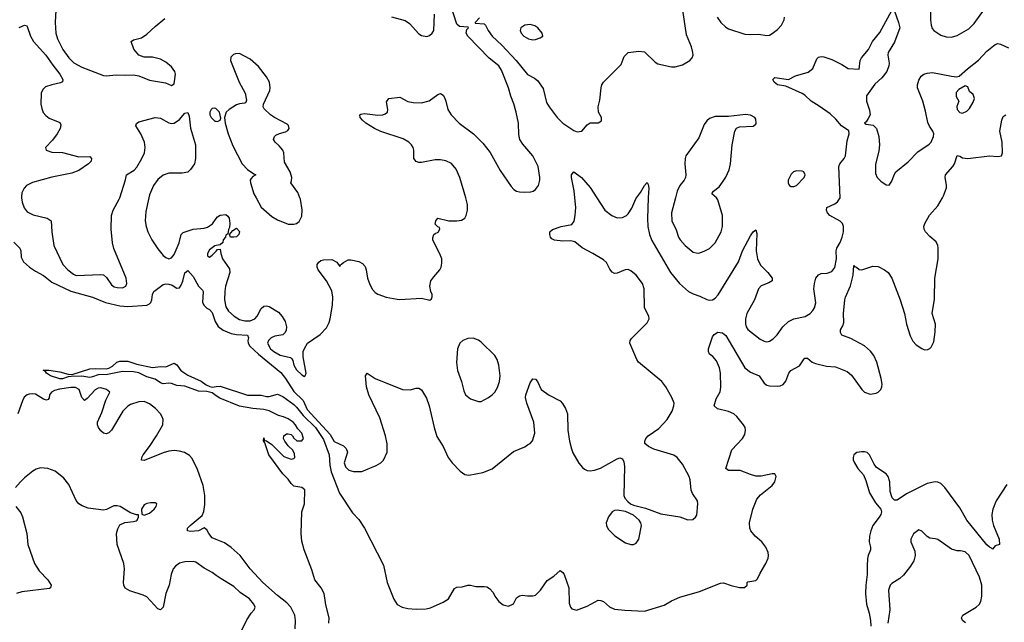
# Model space of a CAD drawing. Header units: inches. Extents: x 1449094 to 1618372, y 389908 to 534307.
# Tile 363 of 494: x 1548554 to 1555798, y 506878 to 511310. Entities that reach past the tile are written whole.
import ezdxf

# ---------------------------------------------------------------- set-up
doc = ezdxf.new("R2010")
doc.units = ezdxf.units.IN
doc.header["$MEASUREMENT"] = 0
for name, color, linetype in [('B5540', 7, 'Continuous'), ('B5541', 7, 'Continuous'), ('B5550', 7, 'Continuous'), ('B5551', 7, 'Continuous')]:
    doc.layers.add(name, color=color, linetype=linetype)

msp = doc.modelspace()

# ---------------------------------------------------------------- linework, layer by layer
at = {"layer": 'B5540', "color": 5}
for points, elevation in [([(1548568, 510000), (1548571.5, 509968.5), (1548586.2, 509926.2), (1548610, 509896.5), (1548654.1, 509874.1), (1548756.3, 509850), (1548786, 509830), (1548791.3, 509750), (1548806, 509650), (1548871.2, 509510), (1548909.1, 509470), (1548950, 509438.2), (1548970, 509428.4), (1549150, 509435), (1549170, 509432.3), (1549193.5, 509413.5), (1549230, 509359.5), (1549250, 509346.2), (1549270, 509339.7), (1549310, 509337.3), (1549334.7, 509350), (1549342, 509370), (1549337.4, 509410), (1549247.5, 509627.5), (1549236.5, 509670), (1549226.5, 509770), (1549229.9, 509869.9), (1549241, 509910), (1549286.6, 509990), (1549289.9, 510000)], 560), ([(1549504.7, 510000), (1549481.4, 509898.6), (1549477, 509830), (1549483.5, 509790), (1549497.5, 509750), (1549526.6, 509690), (1549570, 509624.2), (1549610, 509576.9), (1549630, 509561.1), (1549650, 509552.4), (1549670, 509557.4), (1549690, 509583.7), (1549728.2, 509670), (1549742, 509730), (1549755.6, 509744.4), (1549830, 509770.2), (1549910, 509777.2), (1549935.4, 509784.6), (1549971.7, 509808.3), (1550000, 509847)], 560), ([(1548510, 509674.9), (1548554.9, 509630), (1548561.1, 509610), (1548564, 509564), (1548580.7, 509530), (1548625.5, 509490), (1548670, 509460.2), (1548729.4, 509429.4), (1548790, 509378.6), (1548930, 509314.1), (1549090, 509268.4), (1549185.3, 509230), (1549290, 509204.6), (1549350, 509200.6), (1549488.8, 509211.2), (1549510, 509220.6), (1549519, 509230), (1549526.5, 509250), (1549529.9, 509290), (1549540.5, 509310), (1549610, 509361.8), (1549630, 509368.4), (1549650, 509365), (1549676.4, 509356.4), (1549710, 509335.8), (1549730, 509338.9), (1549742.8, 509357.2), (1549754.1, 509385.9), (1549770, 509447.7), (1549790, 509464.9), (1549830, 509421.5), (1549870, 509350.3), (1549899.9, 509319.9), (1549904.2, 509310), (1549899, 509230), (1549910, 509207.2), (1549930, 509188.9), (1549950, 509179.5), (1549970, 509157.6), (1549992.5, 509090), (1550000, 509077.8)], 540), ([(1550000, 509648.7), (1549990, 509647), (1549950, 509616.9), (1549934.9, 509590), (1549934.4, 509574.4), (1549950, 509563.8), (1549970, 509578), (1550000, 509608.6)], 560), ([(1550000, 508544.1), (1549970, 508566.1), (1549930, 508575.1), (1549870, 508576.9), (1549770, 508614.2), (1549710, 508619.8), (1549670, 508635.1), (1549650, 508636.9), (1549610, 508631.3), (1549590, 508638), (1549550, 508665.1), (1549490, 508682.6), (1549430, 508712.4), (1549390, 508719.1), (1549310, 508721.5), (1549199.6, 508700.3), (1549130, 508698.8), (1549090, 508682), (1549070, 508679), (1549010, 508689.2), (1548933.5, 508686.5), (1548910, 508683.8), (1548870, 508668.4), (1548850, 508668.1), (1548779.3, 508690), (1548752.3, 508710), (1548743.6, 508723.6), (1548727.2, 508732.8), (1548767.7, 508732.3), (1548850, 508719.5), (1548910, 508702.4), (1548939.1, 508700.9), (1549070, 508741.3), (1549110, 508745.5), (1549190, 508743.2), (1549210, 508747.2), (1549237.5, 508762.5), (1549269.7, 508790.3), (1549290, 508799.5), (1549350, 508797.4), (1549416, 508776), (1549530, 508751.5), (1549590, 508760.4), (1549630, 508757.3), (1549690, 508784.7), (1549710, 508771.3), (1549738.8, 508730), (1549790, 508694.9), (1549890, 508652.4), (1549925.2, 508625.2), (1549952.4, 508612.4), (1549970, 508608.1), (1550000, 508611.1)], 520), ([(1550000, 507486.9), (1549970, 507499.2), (1549945.6, 507530), (1549930, 507558.7), (1549910, 507572.3), (1549870.1, 507549.9), (1549810, 507545.1), (1549789.3, 507550), (1549789.6, 507570), (1549807, 507590), (1549896.1, 507663.9), (1549907.7, 507692.3), (1549915.4, 507744.6), (1549915.2, 507810), (1549902.9, 507882.9), (1549862.7, 508002.7), (1549823.1, 508083.1), (1549803.9, 508103.9), (1549766.3, 508126.3), (1549730, 508137.2), (1549690, 508140.9), (1549650, 508137.2), (1549610, 508125.3), (1549470, 508067.1), (1549449.4, 508070), (1549451.8, 508090), (1549461.1, 508110), (1549508.9, 508171.1), (1549561.3, 508250), (1549606, 508330), (1549609.3, 508369.3), (1549601.2, 508390), (1549589.2, 508410), (1549552.7, 508450), (1549510, 508485.1), (1549470, 508501.3), (1549430, 508500.4), (1549370, 508478.8), (1549350, 508466.8), (1549312.2, 508430), (1549230, 508292), (1549210, 508271.8), (1549190, 508262.9), (1549170, 508269.6), (1549150, 508287), (1549133.3, 508310), (1549125.6, 508330), (1549126.3, 508350), (1549158.6, 508421.4), (1549188.7, 508511.3), (1549216, 508570), (1549193.2, 508590), (1549150, 508603.1), (1549130, 508599.4), (1549110, 508587.8), (1549050, 508524.4), (1549030, 508509.6), (1549010.8, 508530.8), (1548990.7, 508590), (1548964.5, 508604.5), (1548930, 508604.2), (1548847.4, 508592.6), (1548810, 508582.5), (1548786.9, 508570), (1548773.1, 508550), (1548770, 508529.2), (1548763.1, 508516.9), (1548750, 508511.1), (1548730, 508518.2), (1548670, 508555), (1548650, 508558.7), (1548624.2, 508555.8), (1548607.8, 508550), (1548587, 508533), (1548573.5, 508506.5), (1548539.3, 508410)], 540), ([(1550000, 507221.8), (1549970, 507243), (1549910, 507274.7), (1549850, 507320.5), (1549830, 507325.1), (1549770, 507323.1), (1549730, 507312.3), (1549699.5, 507290), (1549684.2, 507270), (1549667.4, 507230), (1549653.4, 507150), (1549628.8, 507090), (1549610.3, 506989.7), (1549590.5, 506969.5), (1549570, 506977), (1549490, 507064.2), (1549462, 507078), (1549364, 507110), (1549330, 507129.5), (1549319.6, 507150), (1549316.9, 507170), (1549325.1, 507270), (1549320.5, 507310), (1549271.1, 507450), (1549265.7, 507530), (1549275.2, 507564.8), (1549290, 507594), (1549327.8, 507612.2), (1549390, 507618), (1549410, 507624.9), (1549419, 507630), (1549428.7, 507650), (1549427.3, 507667.3), (1549412.7, 507667.3), (1549370, 507682), (1549292.3, 507730), (1549270, 507734.8), (1549246, 507734), (1549193.1, 507706.9), (1549170, 507703), (1549056.6, 507716.6), (1549013.6, 507733.6), (1548989.4, 507750), (1548970, 507772.7), (1548915.6, 507890), (1548877.4, 507937.4), (1548815.1, 507990), (1548762, 508010), (1548706.8, 508013.2), (1548675.6, 508004.4), (1548650, 507989.7), (1548590, 507941.3), (1548558.7, 507910), (1548523.7, 507870)], 560), ([(1548524.4, 507730), (1548562, 507682), (1548574.1, 507654.1), (1548606.7, 507530), (1548612.7, 507450), (1548663.8, 507310), (1548697.3, 507257.3), (1548761.3, 507190), (1548784.9, 507150), (1548781, 507130), (1548773.8, 507126.2), (1548570, 507101.4), (1548531.2, 507088.8)], 560)]:
    msp.add_lwpolyline(points, dxfattribs=dict(at, elevation=elevation))
at = {"layer": 'B5540', "color": 5, "elevation": 560}
msp.add_lwpolyline([(1549550, 507757.2), (1549516, 507756), (1549490, 507752), (1549470, 507741.2), (1549451, 507710), (1549452, 507672), (1549470, 507666), (1549510, 507681), (1549544, 507710), (1549559, 507730), (1549562, 507750)], close=True, dxfattribs=at)
at = {"layer": 'B5541', "color": 5}
for points, elevation in [([(1548824.2, 511470), (1548814.6, 511290), (1548818.9, 511210), (1548831.1, 511170), (1548870.9, 511090), (1548915.3, 511030), (1548953, 510993), (1549010, 510960.7), (1549170, 510899.7), (1549190, 510896.9), (1549264.8, 510904.8), (1549330, 510901.5), (1549390, 510905.7), (1549430, 510897), (1549510, 510866), (1549625.7, 510845.7), (1549670, 510826.4), (1549690, 510838), (1549700.4, 510910), (1549694.8, 510930), (1549670, 510963.1), (1549630, 510997.4), (1549590, 511019.8), (1549530, 511035.4), (1549470, 511035.1), (1549430, 511049.3), (1549393.1, 511093.1), (1549375.1, 511150), (1549390, 511163), (1549450, 511177.1), (1549490, 511203.8), (1549550, 511260.7), (1549622, 511318)], 580), ([(1548550, 511252.2), (1548590, 511270.5), (1548605.2, 511265.2), (1548610, 511261), (1548633.1, 511190), (1548655.6, 511150), (1548745.6, 511050), (1548796.6, 510976.6), (1548850.3, 510910), (1548870.4, 510870), (1548867.7, 510852.3), (1548854.9, 510845.1), (1548790, 510832), (1548744.4, 510815.6), (1548723.4, 510796.6), (1548712.4, 510770), (1548710.2, 510690), (1548715.8, 510655.8), (1548726.8, 510626.8), (1548745, 510605), (1548770, 510586), (1548850, 510554.9), (1548857.4, 510537.4), (1548851.4, 510510), (1548830, 510469.6), (1548796.2, 510423.8), (1548743, 510370), (1548748, 510350), (1548790, 510335.8), (1548870, 510333.4), (1548990, 510301.7), (1549070, 510302.8), (1549082.8, 510290), (1549079.1, 510270), (1549059.1, 510250), (1548990, 510200.4), (1548938.2, 510181.8), (1548790, 510151.4), (1548648.5, 510111.5), (1548604.9, 510090), (1548585.8, 510070), (1548570, 510036), (1548567, 510010), (1548568, 510000)], 560), ([(1550000, 510654.2), (1549997.1, 510657.1), (1549990, 510660.7), (1549970, 510657.6), (1549961.6, 510650), (1549954, 510630), (1549954, 510610), (1549962, 510590), (1549990, 510564.9), (1550000, 510563.5)], 580), ([(1549289.9, 510000), (1549332.7, 510132.7), (1549340.7, 510170), (1549395.4, 510204.6), (1549415.3, 510224.7), (1549453.7, 510290), (1549471.1, 510330), (1549476.9, 510370), (1549471.2, 510410), (1549444.2, 510470), (1549409.4, 510530), (1549412.7, 510547.3), (1549430, 510559.1), (1549550, 510590.4), (1549590, 510586), (1549650.4, 510550.4), (1549670, 510545.5), (1549690, 510548.4), (1549730, 510576.4), (1549770, 510623), (1549790, 510627.7), (1549801.2, 510601.2), (1549811.3, 510511.3), (1549847.4, 510390), (1549846.3, 510290), (1549838.9, 510250), (1549810, 510209), (1549790, 510189.2), (1549750, 510180.7), (1549650, 510180.3), (1549610, 510166.3), (1549570, 510134), (1549537.1, 510090), (1549510, 510022.9), (1549504.7, 510000)], 560)]:
    msp.add_lwpolyline(points, dxfattribs=dict(at, elevation=elevation))
at = {"layer": 'B5550', "color": 5}
for points, elevation in [([(1550000, 508611.1), (1550030, 508614), (1550230, 508548.9), (1550330, 508549), (1550370, 508539.7), (1550390, 508539.7), (1550450, 508556.3), (1550490, 508538.9), (1550570, 508479.2), (1550590, 508459.4), (1550638.9, 508398.9), (1550730, 508310.1), (1550790, 508222.2), (1550830, 508110.4), (1550834.6, 508034.6), (1550844.5, 507984.5), (1550906.6, 507826.6), (1551003.2, 507683.2), (1551050, 507634.6), (1551090, 507570.3), (1551230, 507296.9), (1551256.8, 507170), (1551306.8, 507046.8), (1551330, 507008.4), (1551368, 506988), (1551410, 506978.3), (1551470, 506973.8), (1551543.7, 506976.3), (1551576.4, 506983.6), (1551670, 507024.9), (1551709, 507050), (1551752.9, 507127.1), (1551770, 507136), (1551810, 507138.8), (1551850, 507150.6), (1551870, 507150.5), (1551910, 507140.7), (1551970, 507140.7), (1551990, 507137.3), (1552010, 507127.3), (1552038, 507098), (1552050.4, 507070), (1552078.4, 507030), (1552110, 507007.2), (1552150, 506996.3), (1552186.6, 507013.4), (1552210, 507058), (1552230, 507071.3), (1552250, 507078), (1552290, 507071.3), (1552330, 507071.3), (1552350, 507078), (1552385.6, 507114.4), (1552434, 507186), (1552483.1, 507216.9), (1552530, 507258), (1552550, 507244.7), (1552558.8, 507230), (1552593.4, 507130), (1552597.3, 507017.3), (1552606, 506990), (1552616.9, 506976.9), (1552650, 506966), (1552730, 506996), (1552810, 507039.3), (1552830, 507038.7), (1552850, 507031.7), (1552892.5, 506992.5), (1552930, 506975.3), (1553006, 506966), (1553150, 506958.8), (1553296.3, 507003.7), (1553350, 507035.8), (1553410, 507061.7), (1553556.5, 507103.5), (1553710, 507165.5), (1553732.5, 507167.5), (1553787.9, 507147.9), (1553850, 507132.9), (1553887.5, 507132.5), (1553906.6, 507150), (1553906, 507170), (1553910, 507176), (1553970, 507184.9), (1553981.8, 507198.2), (1554000.6, 507239.4), (1554043.8, 507310), (1554060.4, 507350), (1554063.1, 507370), (1554059.7, 507390), (1554044, 507430), (1554015.1, 507470), (1553965.1, 507510), (1553932.8, 507550), (1553925.4, 507570), (1553924.4, 507610), (1553947.9, 507710), (1553977.3, 507782.7), (1554004.2, 507815.8), (1554090, 507883.8), (1554109.4, 507910), (1554119.3, 507950), (1554109, 507969), (1554090, 507969.2), (1554010, 507951.6), (1553970, 507953.3), (1553930, 507963.6), (1553854, 507994), (1553770, 507994.5), (1553749.6, 508009.7), (1553793.6, 508146.4), (1553872.7, 508230), (1553890, 508258), (1553894.7, 508290), (1553891, 508310), (1553879.7, 508330), (1553830, 508392.6), (1553807, 508410), (1553770, 508428.2), (1553687.1, 508447.1), (1553664.5, 508470), (1553677.5, 508522.5), (1553706.6, 508573.4), (1553712.1, 508607.9), (1553709, 508710), (1553703.2, 508750), (1553680.7, 508800.7), (1553652.7, 508832.7), (1553629.9, 508849.9), (1553622.4, 508870), (1553622.5, 508890), (1553650, 508978.4), (1553664.4, 508995.6), (1553690, 509011.5), (1553725.7, 509005.7), (1553750, 508988.2), (1553888.4, 508748.4), (1553930, 508717.1), (1553994.4, 508690), (1554030, 508635.5), (1554050, 508621.7), (1554070, 508616.5), (1554130, 508614.4), (1554150, 508617.6), (1554170, 508627.6), (1554190, 508650.4), (1554212.9, 508710), (1554227.1, 508730), (1554290, 508763.2), (1554325.1, 508814.9), (1554330, 508819.5), (1554350, 508821.1), (1554385.5, 508790), (1554410, 508780.1), (1554490, 508762.1), (1554556.6, 508756.6), (1554642.4, 508722.4), (1554674.8, 508694.8), (1554750, 508590.5), (1554770, 508571.4), (1554810, 508555.4), (1554855.8, 508564.2), (1554870, 508571.2), (1554889.9, 508590.1), (1554897.8, 508610), (1554898.5, 508630), (1554892.4, 508670), (1554860.6, 508790), (1554839.1, 508839.1), (1554812.4, 508872.4), (1554770, 508911.6), (1554670, 508966), (1554602.7, 508990), (1554592, 509010), (1554594, 509030), (1554610, 509058.8), (1554617, 509083), (1554614.5, 509150), (1554625.6, 509250), (1554629.8, 509270), (1554667, 509353), (1554685, 509430), (1554690, 509502), (1554694.8, 509494.8), (1554710, 509490.7), (1554730, 509473), (1554750, 509470.5), (1554830, 509498), (1554870, 509493.7), (1554917.3, 509470), (1554943, 509450), (1554970.4, 509410), (1555032.9, 509250), (1555063.6, 509150), (1555078.8, 509070), (1555105.4, 508985.4), (1555125, 508944.9), (1555150, 508918), (1555190, 508890.8), (1555210, 508882.8), (1555235.5, 508884.5), (1555250, 508891), (1555258.9, 508901.1), (1555278.7, 508941.3), (1555290, 509014), (1555291.1, 509070), (1555267.4, 509150), (1555284.4, 509255.6), (1555287.2, 509410), (1555310.5, 509550), (1555312.6, 509630), (1555308.9, 509650), (1555295.8, 509675.8), (1555250, 509714.8), (1555218.7, 509750), (1555208.6, 509770), (1555206, 509790), (1555212.6, 509810), (1555247.3, 509872.7), (1555310, 509940.3), (1555342.6, 510000)], 520), ([(1550000, 509608.6), (1550010, 509618.8), (1550030, 509622), (1550034, 509590), (1550046.7, 509550), (1550097, 509477), (1550099.4, 509450), (1550068.6, 509350), (1550062.6, 509310), (1550060.2, 509250), (1550070, 509199.1), (1550090, 509166.4), (1550132.2, 509130), (1550170, 509105.4), (1550210, 509094.3), (1550250, 509096.3), (1550283.5, 509110), (1550300.8, 509130), (1550330, 509186.4), (1550350, 509203.1), (1550370, 509205.5), (1550390, 509200.3), (1550457.8, 509157.8), (1550486, 509126), (1550506, 509090), (1550518, 509050), (1550514.7, 509025.3), (1550508, 509010), (1550490, 508992), (1550430, 508983.5), (1550403.1, 508970), (1550383.7, 508950), (1550378, 508930), (1550400.3, 508890), (1550422.6, 508870), (1550470, 508842.2), (1550545.3, 508825.2), (1550556.7, 508816.7), (1550564.5, 508804.5), (1550571.8, 508770), (1550590, 508735.8), (1550630, 508697.3), (1550650, 508686.8), (1550655.3, 508690), (1550661.2, 508710), (1550638.9, 508830), (1550640.5, 508870), (1550648.1, 508891.9), (1550672.3, 508930), (1550765.3, 508994.7), (1550810, 509044), (1550830, 509082.8), (1550838.3, 509110), (1550854.5, 509210), (1550858.7, 509270), (1550850, 509316), (1550810, 509389.6), (1550749.6, 509470), (1550742, 509490), (1550742.7, 509510), (1550754, 509526), (1550770, 509538.8), (1550790, 509544.9), (1550850, 509545.5), (1550887.5, 509527.5), (1550910, 509494), (1550914, 509506), (1550935.1, 509524.9), (1550970, 509542.8), (1550990, 509544), (1551050, 509530.7), (1551077, 509517), (1551095.4, 509495.4), (1551103.7, 509470), (1551112, 509410), (1551130, 509362.8), (1551150, 509326.8), (1551170, 509304), (1551190, 509290.7), (1551250.4, 509270.4), (1551330, 509254.9), (1551350, 509252.7), (1551510, 509262), (1551572.3, 509247.7), (1551584, 509256), (1551589.1, 509270.9), (1551589.2, 509290), (1551579.3, 509310), (1551572, 509350), (1551579.5, 509390), (1551600.1, 509419.9), (1551645.2, 509470), (1551656, 509490), (1551660.2, 509519.8), (1551659.5, 509550), (1551650, 509575.3), (1551592.7, 509690), (1551593.2, 509706.8), (1551602, 509730), (1551610, 509738), (1551632.9, 509747.1), (1551646, 509770), (1551642, 509782), (1551630, 509786), (1551610, 509806), (1551615.3, 509830), (1551629.3, 509850.7), (1551710.4, 509830.4), (1551770, 509830.3), (1551804.2, 509835.8), (1551830, 509851), (1551839.5, 509870), (1551849.6, 509910), (1551849.6, 509950), (1551835.1, 510000)], 560), ([(1550000, 509077.8), (1550014.3, 509054.3), (1550050, 509027.1), (1550110, 509002.8), (1550150, 508994.1), (1550230.3, 508990), (1550237.1, 508970), (1550231.8, 508950), (1550234.2, 508930), (1550247, 508910), (1550309.8, 508849.8), (1550476.2, 508716.2), (1550510.6, 508670.6), (1550570, 508575.3), (1550639.9, 508510), (1550670, 508442), (1550838.9, 508258.9), (1550867, 508207), (1550936, 508176), (1550956.3, 508156.3), (1550964.7, 508130), (1550942, 508050), (1550950, 508020.7), (1550975.6, 507995.6), (1551010, 507985.7), (1551070, 507987.7), (1551176, 508030), (1551210, 508050.4), (1551229.6, 508070), (1551256.3, 508130), (1551257.7, 508190), (1551246.2, 508250), (1551202.4, 508382.4), (1551122.9, 508550), (1551106.6, 508610), (1551099.3, 508690), (1551110, 508711), (1551170.4, 508670.4), (1551370, 508590.8), (1551427.1, 508587.1), (1551470, 508598.8), (1551490, 508598.8), (1551510, 508586.8), (1551545.7, 508525.7), (1551567, 508470), (1551602.4, 508310), (1551623.9, 508243.9), (1551670.2, 508170.2), (1551706.7, 508090), (1551734.9, 508050), (1551795.5, 507990), (1551830, 507964.9), (1551859, 507959), (1551960.7, 507979.3), (1552030, 508006.4), (1552186.7, 508133.3), (1552270, 508167.3), (1552290, 508184), (1552310, 508193.4), (1552326.9, 508213.1), (1552344, 508270), (1552336, 508350), (1552285, 508490), (1552275.9, 508530), (1552276.8, 508550), (1552310, 508639.1), (1552330, 508667.3), (1552350, 508666.8), (1552364, 508650), (1552391, 508590), (1552448.3, 508548.3), (1552530, 508506), (1552547.9, 508487.9), (1552570, 508451.3), (1552584.9, 508410), (1552586.7, 508290), (1552598.6, 508210), (1552612.6, 508152.6), (1552624.2, 508124.2), (1552668.7, 508048.7), (1552695, 508015.1), (1552710, 508002.8), (1552730, 507994.7), (1552750, 507992.6), (1552782.2, 507997.8), (1552827.6, 508012.4), (1552950, 508079.1), (1552970, 508086.8), (1552990, 508081), (1552998.8, 508058.8), (1553002.8, 508022.8), (1552998, 507810), (1553006.9, 507790), (1553027, 507767), (1553048.9, 507748.9), (1553070, 507739.6), (1553158.2, 507718.2), (1553270, 507676.5), (1553410, 507653.4), (1553470, 507630.4), (1553505.6, 507634.4), (1553526, 507650), (1553535.3, 507664.7), (1553544.2, 507750), (1553539.7, 507770), (1553504.2, 507824.2), (1553493.5, 507850), (1553486.3, 507926.3), (1553479.7, 507950), (1553430, 508041.2), (1553390, 508089.4), (1553366, 508106), (1553219, 508150), (1553179, 508170), (1553153.2, 508193.2), (1553152.7, 508210), (1553160.9, 508230), (1553178, 508250), (1553255.8, 508304.2), (1553318.5, 508370), (1553354.7, 508430), (1553367.1, 508470), (1553368.2, 508490), (1553353, 508530), (1553307.1, 508610), (1553277.2, 508650), (1553107.6, 508790), (1553093.6, 508810), (1553042.4, 508930), (1553045.1, 508950), (1553055.2, 508964.8), (1553170, 509080.4), (1553185.4, 509110), (1553183.1, 509130), (1553151.5, 509191.5), (1553147.2, 509330), (1553135, 509370), (1553090, 509431), (1553050, 509462.4), (1553030, 509471.6), (1553008.5, 509471.5), (1552950, 509445.2), (1552930, 509444), (1552912.9, 509452.9), (1552895.5, 509475.5), (1552870, 509524), (1552850, 509542.7), (1552771.5, 509591.5), (1552691.2, 509631.2), (1552637.1, 509677.1), (1552610, 509683.6), (1552550, 509680.5), (1552489.6, 509689.7), (1552470, 509699), (1552459, 509710), (1552454, 509730), (1552455.3, 509750), (1552472.9, 509767.1), (1552538, 509790), (1552617.2, 509802.8), (1552632.3, 509827.7), (1552641.6, 509870), (1552646.6, 509930), (1552638.5, 510000)], 540), ([(1550293, 510000), (1550330.8, 509930.8), (1550410, 509862.6), (1550450, 509837), (1550530, 509807.2), (1550570, 509805.3), (1550590, 509810.4), (1550610, 509825.5), (1550630, 509866), (1550630.9, 509910.9), (1550618.7, 509990), (1550614.9, 510000)], 580), ([(1552799.9, 510000), (1552859.5, 509910), (1552910, 509870.3), (1552950, 509854), (1552990, 509855.5), (1553017.2, 509870), (1553030, 509882.8), (1553057.2, 509922.8), (1553087.5, 509992.5), (1553092.9, 510000)], 540), ([(1553176.6, 510000), (1553172.1, 509848), (1553174.5, 509790), (1553186.8, 509730), (1553205.9, 509685.9), (1553341.8, 509450), (1553408.1, 509370), (1553474.3, 509310), (1553510, 509292.6), (1553557.5, 509277.5), (1553610, 509251.1), (1553630, 509246.3), (1553650, 509249.4), (1553670, 509262.2), (1553692.7, 509287.3), (1553842.2, 509530), (1553872.9, 509610), (1553930, 509721.6), (1553950, 509750.7), (1553970, 509764.7), (1553977, 509737), (1553971.8, 509610), (1553981, 509550), (1554003.9, 509503.9), (1554059, 509450), (1554090.3, 509410), (1554090.6, 509390), (1554066.4, 509373.6), (1554010, 509353.5), (1553990.2, 509330), (1553960.6, 509250), (1553904.6, 509150), (1553894, 509110), (1553892.8, 509072.8), (1553899, 509050), (1553911.9, 509031.9), (1554001.1, 508961.1), (1554030, 508945.7), (1554050, 508941.7), (1554070, 508945.7), (1554098, 508962), (1554126.9, 508993.1), (1554168.3, 509050), (1554210, 509090.3), (1554250.6, 509109.4), (1554332.7, 509127.3), (1554369.7, 509150), (1554388.3, 509170), (1554402.2, 509190), (1554411.9, 509228.1), (1554397.7, 509330), (1554400.4, 509370), (1554411.3, 509410), (1554430, 509433.7), (1554450, 509442.6), (1554494.3, 509445.7), (1554530, 509458.7), (1554551.5, 509488.5), (1554563.1, 509550), (1554560.4, 509610), (1554565.1, 509630), (1554590, 509670.4), (1554606, 509710), (1554615, 509750), (1554614.8, 509790), (1554607.1, 509810), (1554590, 509827.1), (1554514.7, 509870), (1554496.2, 509890), (1554489.6, 509910.4), (1554493.2, 509930), (1554550, 509954.9), (1554570, 509970.5), (1554589.3, 510000)], 540), ([(1553377.7, 510000), (1553350.2, 509890), (1553352.6, 509830), (1553383.8, 509763.8), (1553402, 509710), (1553413, 509690), (1553450, 509650.2), (1553510, 509600.9), (1553530, 509594.6), (1553550, 509594), (1553590, 509607.7), (1553630, 509626.8), (1553671, 509669), (1553713.7, 509750), (1553724.7, 509790), (1553724.4, 509870), (1553690, 509984), (1553679.8, 509999.8), (1553679.5, 510000)], 560), ([(1550000, 509847), (1550010, 509860.7), (1550030, 509873.4), (1550070, 509876.3), (1550085.8, 509865.8), (1550094.9, 509850), (1550100.4, 509810), (1550098, 509782), (1550090, 509766), (1550085.4, 509734.6), (1550070, 509726), (1550067.7, 509710), (1550051, 509690), (1550047.9, 509672.1), (1550030, 509654), (1550000, 509648.7)], 560), ([(1550827.8, 506870), (1550831.5, 506910), (1550806.2, 507006.2), (1550794, 507090), (1550770.7, 507130.7), (1550726, 507190), (1550703.3, 507263.3), (1550648, 507410), (1550630, 507475.3), (1550624.2, 507530), (1550629.4, 507690), (1550649, 507750), (1550652.9, 507852.9), (1550629.1, 507869.1), (1550570, 507879), (1550550, 507899), (1550529.5, 507930), (1550490, 507969.6), (1550387.6, 508110), (1550358, 508198), (1550348.7, 508211.3), (1550350, 508234), (1550354, 508214), (1550370, 508212), (1550410, 508184.7), (1550496.9, 508096.9), (1550550, 508078), (1550570, 508082), (1550578, 508090), (1550576.5, 508116.5), (1550564, 508144), (1550530, 508175.3), (1550504, 508210), (1550495.3, 508230), (1550498, 508250), (1550516.4, 508263.6), (1550530, 508264.7), (1550550, 508258), (1550562, 508250), (1550571.6, 508231.6), (1550592.7, 508212.7), (1550630, 508212), (1550642, 508230), (1550628.7, 508270), (1550600.2, 508300.2), (1550584, 508330), (1550565.2, 508350), (1550530, 508374.3), (1550494, 508390), (1550458.4, 508398.4), (1550390, 508434), (1550350, 508444), (1550269.6, 508449.7), (1550170, 508467.6), (1550025.5, 508525.5), (1550000, 508544.1)], 520), ([(1555817.5, 507890), (1555737, 507770), (1555713.4, 507710), (1555707.3, 507670), (1555707.6, 507630), (1555717.4, 507590), (1555759.6, 507490), (1555762, 507450), (1555730, 507441.2), (1555710, 507415.3), (1555704.1, 507424.1), (1555690, 507429.5), (1555670, 507447.1), (1555522, 507630), (1555470, 507718.7), (1555359.3, 507870), (1555330, 507899), (1555310, 507908.3), (1555290, 507910.5), (1555230, 507898), (1555078.5, 507821.5), (1555010, 507776.9), (1554990, 507775.6), (1554973, 507793), (1554958.8, 507838.8), (1554955, 507910), (1554943.7, 507950), (1554930, 507970.5), (1554857, 508017), (1554840.3, 508040.3), (1554806, 508110), (1554790, 508125.4), (1554770, 508131.7), (1554748, 508132), (1554713, 508127), (1554690.5, 508110), (1554685.7, 508090), (1554687.2, 508072.8), (1554696.5, 508050), (1554721.3, 508010), (1554761.4, 507961.4), (1554780.3, 507920.3), (1554807, 507830), (1554850, 507757.1), (1554890.6, 507710), (1554895.5, 507690), (1554890.4, 507670), (1554878, 507650), (1554830, 507589.7), (1554814.8, 507550), (1554806.7, 507510), (1554804.5, 507470), (1554813.2, 507430), (1554813, 507410), (1554796.3, 507370), (1554792.3, 507347.7), (1554787.9, 507290), (1554789.6, 507230), (1554779.1, 507150), (1554777.2, 507090), (1554783.9, 507010), (1554804, 506944), (1554813.5, 506890), (1554815.3, 506850)], 520), ([(1555512.9, 506872.9), (1555489.7, 506889.7), (1555482.7, 506910), (1555492.7, 506930), (1555590, 506988.5), (1555612.1, 507007.9), (1555624.2, 507030), (1555632.8, 507070), (1555632.2, 507150), (1555616.3, 507210), (1555538.7, 507370), (1555510, 507395.1), (1555476.3, 507403.7), (1555450, 507402.7), (1555410, 507416), (1555310, 507486), (1555290, 507492.7), (1555250, 507495.3), (1555229.3, 507509.3), (1555190, 507548.7), (1555170, 507558), (1555130, 507528.7), (1555110.8, 507490), (1555110.8, 507470), (1555140.7, 507400.7), (1555143, 507370), (1555133, 507330), (1555108.2, 507290), (1555055.3, 507224.7), (1555030, 507200.5), (1554970, 507164.2), (1554957, 507150), (1554945.3, 507114.7), (1554954.9, 506970), (1554941.3, 506870)], 540), ([(1550579.8, 506830), (1550583.2, 506890), (1550577.7, 506930), (1550548.8, 506990), (1550520.3, 507020.3), (1550450, 507074.8), (1550343.8, 507170), (1550248.8, 507270), (1550175.4, 507370), (1550110, 507427.2), (1550061.7, 507461.7), (1550000, 507486.9)], 540), ([(1550170, 506786), (1550225.2, 506894.8), (1550256.1, 506943.9), (1550279, 506970), (1550285.2, 506990), (1550276, 507010), (1550243.7, 507050), (1550176, 507096), (1550130, 507141.6), (1550036.3, 507196.3), (1550000, 507221.8)], 560)]:
    msp.add_lwpolyline(points, dxfattribs=dict(at, elevation=elevation))
for points, elevation in [([(1550130, 509709.4), (1550106, 509710), (1550098, 509730), (1550120.9, 509759.1), (1550150, 509776), (1550170, 509752), (1550166.8, 509730), (1550150, 509713.2)], 560), ([(1551890, 508966.6), (1551850, 508964.5), (1551814.8, 508950), (1551793, 508930), (1551776, 508890), (1551767.8, 508787.8), (1551774.6, 508730), (1551804.4, 508650), (1551820.9, 508580.9), (1551834.8, 508550), (1551870, 508520.5), (1551930, 508502.8), (1551950, 508502.8), (1552002, 508530), (1552030, 508551), (1552050, 508571), (1552070, 508604.7), (1552083.7, 508650), (1552089.5, 508690), (1552078, 508770), (1552066.6, 508810), (1552050, 508839), (1551950, 508938), (1551930, 508952.3)], 560), ([(1552950, 507703.5), (1552930, 507699.7), (1552913, 507690), (1552885.9, 507654.1), (1552868.7, 507610), (1552870.4, 507590), (1552883.4, 507563.4), (1552932.4, 507512.4), (1553010, 507461.6), (1553050, 507450.6), (1553070, 507450.6), (1553090, 507459.1), (1553109.7, 507490.3), (1553127.9, 507590), (1553124.5, 507610), (1553112.7, 507630), (1553070, 507666.6), (1553010, 507692.7)], 540)]:
    msp.add_lwpolyline(points, close=True, dxfattribs=dict(at, elevation=elevation))
at = {"layer": 'B5551', "color": 5}
for points, elevation in [([(1551835.1, 510000), (1551791.7, 510150), (1551764.5, 510210), (1551731.3, 510251.3), (1551690, 510272.3), (1551650, 510279.2), (1551610, 510279.1), (1551510, 510260.7), (1551490, 510260.7), (1551470, 510267), (1551454.5, 510290), (1551453.3, 510350), (1551448, 510370), (1551436.9, 510390), (1551416.2, 510410), (1551374, 510434), (1551210, 510487.7), (1551165.1, 510510), (1551099.5, 510550), (1551075.1, 510570), (1551059.3, 510590), (1551055.3, 510610), (1551064.1, 510615.9), (1551090, 510619.1), (1551190, 510608), (1551226, 510610), (1551243.2, 510616.8), (1551259, 510630), (1551261.2, 510650), (1551253.6, 510706.4), (1551270, 510730.8), (1551350, 510740.7), (1551408.7, 510708.7), (1551450, 510701.1), (1551510, 510698), (1551567.3, 510712.7), (1551630, 510759.1), (1551650, 510767.7), (1551670, 510754), (1551678.2, 510738.2), (1551690.2, 510710.2), (1551704, 510650), (1551727.6, 510610), (1551786.9, 510550), (1551891.9, 510471.9), (1551961.1, 510401.1), (1552014.1, 510334.1), (1552090, 510201.7), (1552170, 510083.1), (1552190, 510061.3), (1552210, 510048.8), (1552230, 510043.7), (1552270, 510040.4), (1552315.3, 510044.7), (1552331.4, 510048.6), (1552350, 510060.7), (1552370, 510091.3), (1552380.5, 510130), (1552381.3, 510150), (1552368, 510230), (1552328, 510310), (1552255.7, 510395.7), (1552233.7, 510430), (1552225.5, 510465.5), (1552222.9, 510550), (1552207.1, 510630), (1552190.4, 510690.4), (1552166.8, 510746.8), (1552149.9, 510810), (1552099.6, 510939.6), (1552078.8, 510970), (1552007.5, 511027.6), (1551850.9, 511190), (1551838.5, 511210), (1551842.6, 511237.4), (1551855.1, 511250), (1551854.5, 511254.5), (1551790, 511260.9), (1551770, 511276.3), (1551723, 511423)], 560), ([(1551936.9, 511323.1), (1551904, 511290), (1551905.2, 511285.2), (1551970, 511278.7), (1551981.6, 511270), (1552001.3, 511230), (1552029, 511189), (1552101.7, 511121.7), (1552205.6, 511010), (1552290, 510906.5), (1552341.3, 510881.3), (1552363.5, 510863.5), (1552404.1, 510804.1), (1552430, 510701.3), (1552448.3, 510670), (1552508.3, 510590), (1552550, 510549.2), (1552630, 510494.9), (1552654.5, 510485.5), (1552689.4, 510490.6), (1552730, 510538), (1552750, 510551.3), (1552810, 510551.3), (1552834, 510566), (1552834, 510590), (1552813.2, 510630), (1552809.1, 510669.1), (1552822.5, 510717.5), (1552832, 510810), (1552838, 510830), (1552850, 510850.8), (1552978.7, 510981.3), (1553000.8, 511039.2), (1553029.4, 511070), (1553110, 511079.8), (1553150, 511072.7), (1553230, 510997), (1553250, 510986.7), (1553350, 510963.1), (1553376.6, 510963.4), (1553430, 510978.4), (1553483.7, 511010), (1553502.4, 511030), (1553508.2, 511050), (1553506.2, 511070), (1553495.4, 511110), (1553459.9, 511199.9), (1553425.7, 511430)], 560), ([(1554589.3, 510000), (1554590, 510001), (1554581.1, 510230), (1554588.4, 510250), (1554620.3, 510290), (1554630.6, 510310), (1554641.9, 510418.1), (1554656.7, 510470), (1554653.2, 510493.2), (1554599.8, 510530), (1554559.5, 510579.5), (1554517.2, 510617.2), (1554435.4, 510675.4), (1554376.2, 510710), (1554330, 510754.5), (1554310, 510767.3), (1554190, 510822), (1554128.7, 510830), (1554104, 510850), (1554095.3, 510870), (1554101.2, 510878.8), (1554110, 510884.7), (1554210, 510870.8), (1554262.8, 510897.2), (1554354.7, 510925.3), (1554388.5, 510951.5), (1554417.6, 511022.4), (1554430, 511034), (1554450, 511039.3), (1554470, 511038), (1554530, 511017.3), (1554601.7, 510981.7), (1554650, 510950.5), (1554730, 510946.8), (1554737.2, 511010), (1554747.6, 511030), (1554799.3, 511090), (1554827.8, 511150), (1554883, 511217), (1554970, 511378.8)], 540), ([(1554990, 511372), (1555020.3, 511290), (1555028.4, 511250), (1554990, 511144.5), (1554942.4, 511070), (1554941.3, 511050), (1554950.3, 510990), (1554948, 510970), (1554932.8, 510930), (1554897.9, 510882.1), (1554845.2, 510834.8), (1554785.3, 510750), (1554784.4, 510710), (1554805.3, 510645.3), (1554810.2, 510610), (1554797.5, 510582.5), (1554780.9, 510559.1), (1554768.5, 510550), (1554782.2, 510542.2), (1554833.3, 510533.3), (1554857.8, 510510), (1554875.2, 510450), (1554880.2, 510390), (1554876, 510344), (1554850, 510248), (1554850, 510178), (1554862.4, 510150), (1554890, 510123), (1554930, 510096), (1554950, 510092), (1554970, 510122), (1554986.6, 510170), (1554999.3, 510190), (1555090, 510264.9), (1555161.3, 510338.7), (1555245.2, 510394.8), (1555258.7, 510410), (1555276.9, 510450), (1555278.4, 510470), (1555271.8, 510490), (1555246.8, 510526.8), (1555234.7, 510554.7), (1555218, 510638), (1555197.7, 510710), (1555159.7, 510810), (1555159.1, 510830), (1555170, 510864.9), (1555186.1, 510893.9), (1555206.6, 510910), (1555230, 510918), (1555270, 510921.1), (1555410, 510895.5), (1555449.1, 510890.9), (1555464.7, 510895.3), (1555526.6, 510950), (1555607.7, 511012.3), (1555670, 511078.4), (1555730, 511128.5), (1555750, 511134), (1555770, 511130.3), (1555830, 511102.6)], 540), ([(1555254.4, 511374.4), (1555254.3, 511310), (1555260.2, 511270), (1555266.7, 511246.7), (1555278.7, 511230), (1555330, 511195.6), (1555370, 511183.1), (1555410, 511180.9), (1555450, 511192.8), (1555536.8, 511243.2), (1555576.9, 511283.1), (1555651.5, 511388.5)], 560), ([(1551290, 511332.4), (1551390, 511304.2), (1551421.3, 511281.3), (1551490, 511207.2), (1551510, 511194), (1551550, 511187), (1551570, 511194.9), (1551589.4, 511210), (1551601.3, 511230), (1551606.8, 511350)], 580), ([(1553685.8, 511330), (1553711.9, 511290), (1553750, 511255), (1553770, 511244.1), (1553890, 511205), (1553930, 511200.5), (1553990, 511204.7), (1554050, 511194.2), (1554070, 511197.6), (1554090, 511209), (1554130, 511239), (1554159.8, 511270), (1554177.3, 511310), (1554180.2, 511330)], 560), ([(1550614.9, 510000), (1550599.8, 510039.8), (1550549, 510110), (1550554.5, 510125.5), (1550555.1, 510150), (1550542.9, 510190), (1550501.6, 510261.6), (1550497.2, 510330), (1550489.7, 510350), (1550463.5, 510383.5), (1550433.2, 510410), (1550422, 510430), (1550428.7, 510450), (1550439.3, 510460.7), (1550466, 510474), (1550510, 510484.6), (1550525.9, 510494.1), (1550535.6, 510510), (1550532.3, 510532.3), (1550522.7, 510542.7), (1550428, 510590), (1550398, 510610), (1550353.6, 510653.6), (1550346, 510670), (1550348.4, 510688.4), (1550394.3, 510790), (1550397.4, 510810), (1550391.1, 510850), (1550369.7, 510890), (1550310, 510965.6), (1550250, 511019.5), (1550170, 511061.2), (1550140.7, 511059.3), (1550126.4, 511053.6), (1550106.4, 511033.6), (1550104.7, 511010), (1550168.9, 510850), (1550212.4, 510770), (1550222.8, 510717.2), (1550218, 510702), (1550210, 510695.3), (1550170, 510692), (1550150, 510685.2), (1550094.8, 510650), (1550074, 510630), (1550061, 510590), (1550066, 510550), (1550087.6, 510470), (1550122.7, 510382.7), (1550191.2, 510250), (1550229.4, 510209.4), (1550275.4, 510175.4), (1550291, 510170), (1550270, 510158), (1550257.2, 510142.8), (1550250.4, 510130), (1550252.8, 510110), (1550276.5, 510030), (1550293, 510000)], 580), ([(1550000, 510563.5), (1550010, 510562), (1550028.7, 510570), (1550034.6, 510585.4), (1550023.7, 510630), (1550000, 510654.2)], 580), ([(1553679.5, 510000), (1553645.2, 510030), (1553659.3, 510050), (1553699.1, 510080.9), (1553725.6, 510114.4), (1553750, 510150.7), (1553774.2, 510205.8), (1553783.1, 510250), (1553795.8, 510390), (1553816, 510490), (1553826.8, 510513.2), (1553850, 510522.8), (1553950, 510526), (1553970, 510542), (1553973.2, 510550), (1553970, 510578), (1553962, 510590), (1553930, 510609), (1553892.9, 510612.9), (1553770, 510599.3), (1553670, 510598.4), (1553630, 510582.9), (1553610, 510567), (1553590, 510539.5), (1553550, 510442), (1553455.3, 510310), (1553448.9, 510290), (1553446.5, 510250), (1553455.3, 510170), (1553452.2, 510150), (1553442, 510130), (1553410, 510089.6), (1553390, 510049.2), (1553377.7, 510000)], 560), ([(1555342.6, 510000), (1555350, 510013.7), (1555372.4, 510072.4), (1555373.7, 510093.7), (1555363.5, 510150), (1555366, 510170), (1555419.8, 510230), (1555432.2, 510250), (1555450, 510310.7), (1555470, 510306.8), (1555490, 510293), (1555530.4, 510290.4), (1555690, 510308), (1555750, 510304.6), (1555778.4, 510310), (1555785.4, 510330), (1555782.2, 510410), (1555764.7, 510490), (1555779.6, 510570), (1555790, 510598), (1555796.5, 510603.5), (1555810, 510611)], 520), ([(1552638.5, 510000), (1552632.5, 510052.5), (1552613.2, 510150), (1552614, 510170), (1552630, 510190.6), (1552687.3, 510150), (1552750, 510075.5), (1552799.9, 510000)], 540), ([(1553092.9, 510000), (1553121, 510039), (1553150, 510090.8), (1553170, 510112), (1553178.5, 510098.5), (1553183, 510070), (1553176.7, 510003.3), (1553176.6, 510000)], 540)]:
    msp.add_lwpolyline(points, dxfattribs=dict(at, elevation=elevation))
for points, elevation in [([(1552310, 511274), (1552270.5, 511269.5), (1552240.7, 511250), (1552234.8, 511230), (1552244, 511210), (1552262.8, 511190), (1552298, 511170), (1552330, 511162.4), (1552350, 511163.8), (1552383.2, 511176.8), (1552402, 511190), (1552399, 511210), (1552365.2, 511250), (1552343.9, 511263.9)], 580), ([(1555510, 510824), (1555463.5, 510796.5), (1555444.7, 510775.3), (1555442.8, 510757.2), (1555444.5, 510744.5), (1555462.8, 510710), (1555449, 510671), (1555450.4, 510650), (1555470, 510626.4), (1555490, 510623.8), (1555522, 510638), (1555542.7, 510657.3), (1555570, 510702.8), (1555578.3, 510730), (1555570, 510760.9), (1555542.5, 510782.5), (1555530, 510815.3)], 540), ([(1554270, 510199.5), (1554246, 510190), (1554230, 510174), (1554208.2, 510130), (1554208.3, 510108.3), (1554218, 510090), (1554230, 510084), (1554250, 510084), (1554270, 510091), (1554326, 510150), (1554332.3, 510170), (1554324, 510190), (1554310, 510197)], 560)]:
    msp.add_lwpolyline(points, close=True, dxfattribs=dict(at, elevation=elevation))

doc.saveas('drawing.dxf')
